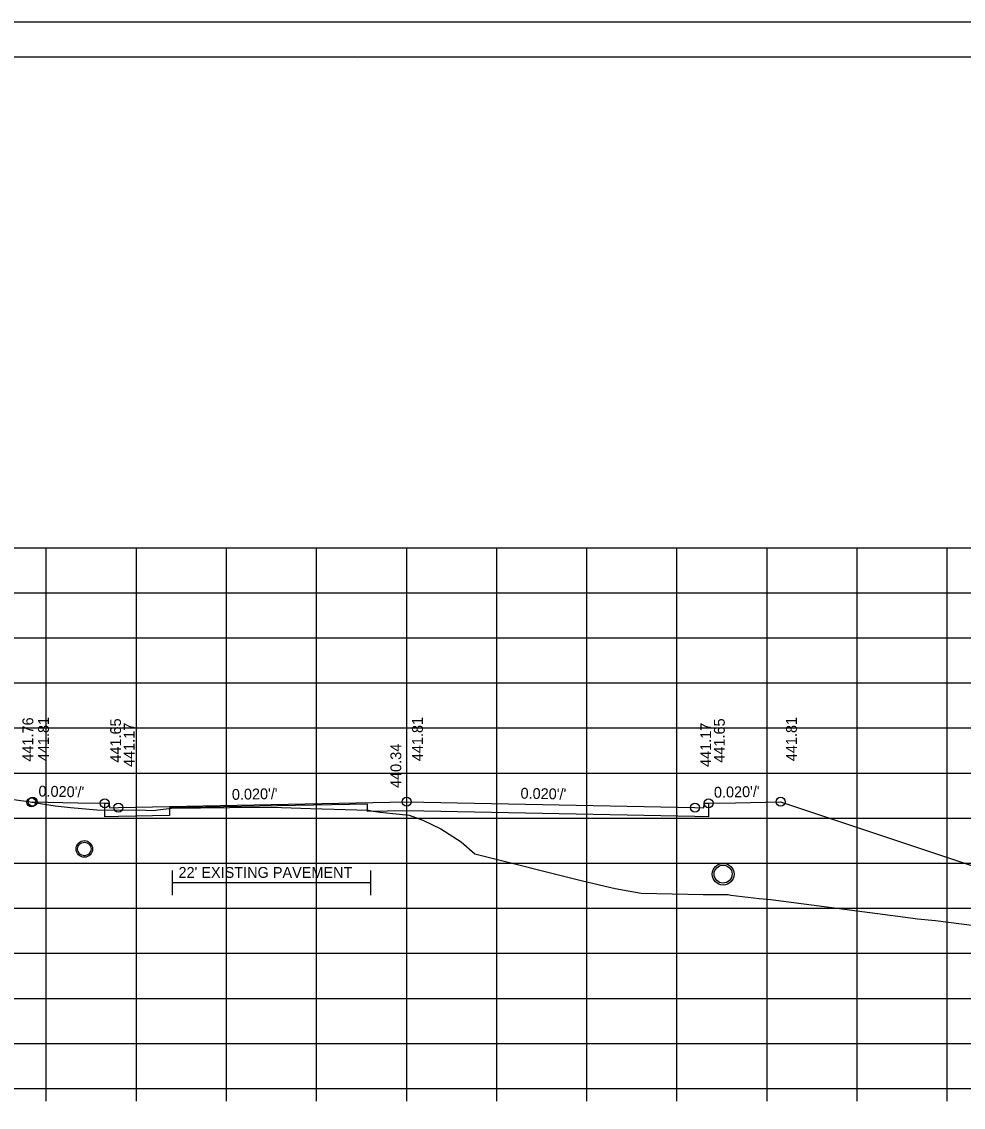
# Model space of a CAD drawing. Extents: x 1538688 to 1540766, y 656250 to 671912.
# Drawn here: x 1538815.4 to 1538920, y 669017.7 to 669138.2 of the extents above; entities that cross this region are included whole.
import ezdxf

# ---------------------------------------------------------------- set-up
doc = ezdxf.new("R2010")
doc.units = 0
for name, color, linetype in [('18', 7, 'Continuous'), ('20', 7, 'Continuous'), ('22', 7, 'Continuous'), ('26', 7, 'Continuous'), ('39', 7, 'Continuous'), ('41', 7, 'Continuous'), ('42', 7, 'Continuous'), ('7', 7, 'Continuous'), ('Borings', 7, 'Continuous'), ('RipRap', 7, 'Continuous')]:
    doc.layers.add(name, color=color, linetype=linetype)

msp = doc.modelspace()

# ---------------------------------------------------------------- linework, layer by layer
at = {"layer": '18'}
msp.add_lwpolyline([(1538803.07, 669053.45), (1538815.9, 669051.68), (1538819.17, 669051.17), (1538820.86, 669051), (1538823.78, 669050.74), (1538829.26, 669050.71), (1538830.13, 669050.67), (1538830.54, 669050.72), (1538832.09, 669050.91), (1538838.52, 669050.99), (1538843.21, 669051.04), (1538847.51, 669050.9), (1538853.94, 669050.69), (1538854.45, 669050.6), (1538855.25, 669050.46), (1538856.64, 669050.32), (1538858.46, 669050.13), (1538859.98, 669049.6), (1538861.98, 669048.61), (1538864.23, 669047.2), (1538865.73, 669045.86), (1538877.69, 669042.84), (1538881.31, 669042.01), (1538884.21, 669041.48), (1538891.09, 669041.34), (1538893.88, 669041.34), (1538894.17, 669041.25), (1538897.32, 669040.91), (1538898.61, 669040.79), (1538914.1, 669038.77), (1538914.89, 669038.66), (1538916.87, 669038.46), (1538924.08, 669037.55)], dxfattribs=at)
at = {"layer": '20'}
for points in [[(1538816.53, 669051.58), (1538816.67, 669051.63), (1538821.67, 669051.53), (1538824.67, 669051.47), (1538825.17, 669051.47), (1538825.18, 669050.97), (1538826.18, 669050.99), (1538858.18, 669051.63), (1538890.18, 669050.99), (1538891.18, 669050.97), (1538891.19, 669051.47), (1538891.69, 669051.47), (1538894.69, 669051.53), (1538899.69, 669051.63), (1538945.27, 669036.44)], [(1538891.69, 669051.47), (1538891.69, 669049.97), (1538890.18, 669049.99), (1538858.18, 669050.63), (1538853.85, 669050.54), (1538853.85, 669051.38), (1538831.85, 669050.94), (1538831.85, 669050.1), (1538826.18, 669049.99), (1538824.67, 669049.97), (1538824.67, 669051.47)]]:
    msp.add_lwpolyline(points, dxfattribs=at)
at = {"layer": '22'}
for p, q in [((1538718.18, 669079.82), (1538998.18, 669079.82)), ((1538818.18, 669019.82), (1538818.18, 669079.82)), ((1538828.18, 669019.82), (1538828.18, 669079.82)), ((1538838.18, 669019.82), (1538838.18, 669079.82)), ((1538848.18, 669019.82), (1538848.18, 669079.82)), ((1538858.18, 669019.82), (1538858.18, 669079.82)), ((1538868.18, 669019.82), (1538868.18, 669079.82)), ((1538878.18, 669019.82), (1538878.18, 669079.82)), ((1538888.18, 669019.82), (1538888.18, 669079.82)), ((1538898.18, 669019.82), (1538898.18, 669079.82)), ((1538908.18, 669019.82), (1538908.18, 669079.82)), ((1538918.18, 669019.82), (1538918.18, 669079.82)), ((1538718.18, 669074.82), (1538998.18, 669074.82)), ((1538718.18, 669069.82), (1538998.18, 669069.82)), ((1538718.18, 669064.82), (1538998.18, 669064.82)), ((1538718.18, 669059.82), (1538998.18, 669059.82)), ((1538718.18, 669054.82), (1538998.18, 669054.82)), ((1538718.18, 669049.82), (1538998.18, 669049.82)), ((1538718.18, 669044.82), (1538998.18, 669044.82)), ((1538718.18, 669039.82), (1538998.18, 669039.82)), ((1538718.18, 669034.82), (1538998.18, 669034.82)), ((1538718.18, 669029.82), (1538998.18, 669029.82)), ((1538718.18, 669024.82), (1538998.18, 669024.82)), ((1538718.18, 669019.82), (1538998.18, 669019.82))]:
    msp.add_line(p, q, dxfattribs=at)
at = {"layer": '26'}
msp.add_line((1538687.78, 669138.18), (1539021.11, 669138.18), dxfattribs=at)
msp.add_lwpolyline([(1538687.77, 669138.18), (1539021.11, 669138.18), (1539021.11, 668924.84), (1538687.77, 668924.84)], close=True, dxfattribs=at)
for centre, radius in [((1538816.53, 669051.58), 0.5), ((1538816.53, 669051.58), 0.5), ((1538816.67, 669051.63), 0.5), ((1538858.18, 669051.63), 0.5), ((1538899.69, 669051.63), 0.5), ((1538824.67, 669051.47), 0.5), ((1538826.18, 669050.99), 0.5), ((1538890.18, 669050.99), 0.5), ((1538891.69, 669051.47), 0.5), ((1538822.4, 669046.4), 0.917), ((1538893.31, 669043.6), 1.21)]:
    msp.add_circle(centre, radius, dxfattribs=at)
at = {"layer": '39'}
for centre, radius in [((1538822.4, 669046.4), 0.75), ((1538893.31, 669043.6), 1)]:
    msp.add_circle(centre, radius, dxfattribs=at)
at = {"layer": '7'}
for p, q in [((1538832.15, 669044), (1538832.15, 669041.25)), ((1538854.15, 669044), (1538854.15, 669041.25)), ((1538854.15, 669042.63), (1538832.15, 669042.63))]:
    msp.add_line(p, q, dxfattribs=at)
at = {"layer": 'Borings'}
for p, q in [((1538718.18, 669019.82), (1538998.18, 669019.82)), ((1538818.18, 669018.42), (1538818.18, 669019.82)), ((1538828.18, 669018.42), (1538828.18, 669019.82)), ((1538838.18, 669018.42), (1538838.18, 669019.82)), ((1538848.18, 669018.42), (1538848.18, 669019.82)), ((1538858.18, 669018.42), (1538858.18, 669019.82)), ((1538868.18, 669018.42), (1538868.18, 669019.82)), ((1538878.18, 669018.42), (1538878.18, 669019.82)), ((1538888.18, 669018.42), (1538888.18, 669019.82)), ((1538898.18, 669018.42), (1538898.18, 669019.82)), ((1538908.18, 669018.42), (1538908.18, 669019.82)), ((1538918.18, 669018.42), (1538918.18, 669019.82))]:
    msp.add_line(p, q, dxfattribs=at)
at = {"layer": 'RipRap'}
for p, q in [((1538700.18, 669134.28), (1539016.36, 669134.28)), ((1538852.7, 669134.02), (1538852.7, 669134.02)), ((1538852.7, 669134.02), (1538852.7, 669134.02))]:
    msp.add_line(p, q, dxfattribs=at)

# ---------------------------------------------------------------- texts
at = {"layer": '41'}
for s, p in [('441.76', (1538816.73, 669056.08)), ('441.81', (1538818.47, 669056.13)), ('441.65', (1538826.47, 669055.97)), ('441.81', (1538859.98, 669056.13)), ('441.65', (1538893.49, 669055.97)), ('441.81', (1538901.49, 669056.13)), ('441.17', (1538827.98, 669055.49)), ('441.17', (1538891.98, 669055.49)), ('440.34', (1538857.58, 669053.16))]:
    msp.add_text(s, height=1.2, rotation=90, dxfattribs=at).set_placement(p)
at = {"layer": '42'}
for rotation, p in [(358.8542, (1538817.3, 669052.22)), (1.1458, (1538892.3, 669052.08)), (1.1458, (1538838.79, 669051.84)), (358.8542, (1538870.81, 669051.98))]:
    msp.add_text("0.020'/'", height=1.2, rotation=rotation, dxfattribs=at).set_placement(p)
at = {"layer": '7'}
msp.add_text("22' EXISTING PAVEMENT", height=1.2, dxfattribs=at).set_placement((1538832.85, 669043.19))

doc.saveas('drawing.dxf')
